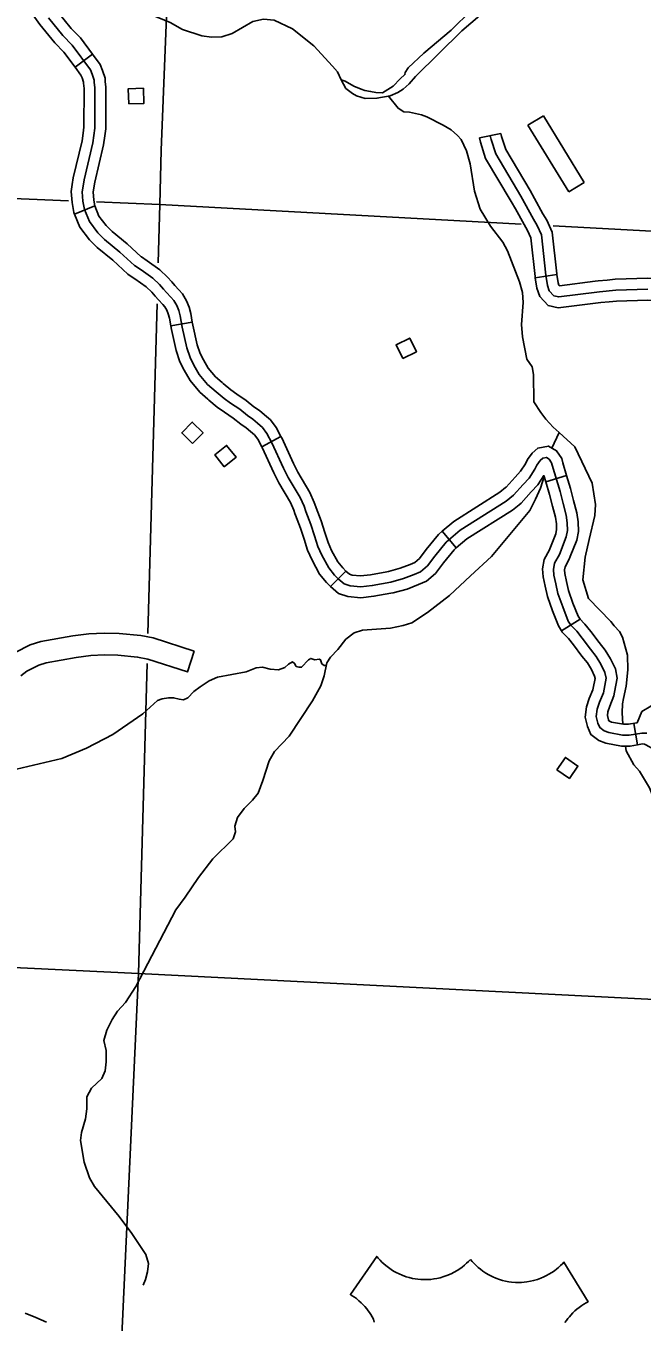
# Model space of a CAD drawing. Extents: x 653372 to 905732, y 627442 to 787275.
# Drawn here: x 827677 to 831911, y 660326 to 669239 of the extents above; entities that cross this region are included whole.
import ezdxf

# ---------------------------------------------------------------- set-up
doc = ezdxf.new("R2010")
doc.units = 0
for name, color, linetype in [('Level 15', 7, 'Continuous'), ('Level 22', 7, 'Continuous'), ('Level 35', 7, 'Continuous'), ('Level 45', 7, 'Continuous'), ('Level 46', 7, 'Continuous'), ('Level 5', 7, 'Continuous'), ('Level 56', 7, 'Continuous'), ('Level 57', 7, 'Continuous')]:
    doc.layers.add(name, color=color, linetype=linetype)

msp = doc.modelspace()

# ---------------------------------------------------------------- linework, layer by layer
at = {"layer": 'Level 15'}
msp.add_lwpolyline([(827817.7, 660325.5), (827745.8, 660358.9), (827671.4, 660387.1)], dxfattribs=at)
at = {"layer": 'Level 22'}
for points in [[(830731.6, 660757.2), (830718, 660742.8), (830705.1, 660730.3), (830690.4, 660717.3), (830674.5, 660704.6), (830659.3, 660693.5), (830640.9, 660681.4), (830621.1, 660669.9), (830598.7, 660658.4), (830570.3, 660646.3), (830548.6, 660638.6), (830524.1, 660631.5), (830501.7, 660626.3), (830481.1, 660622.7), (830459.4, 660620.1), (830439.5, 660618.6), (830412.2, 660618.1), (830390.1, 660619.1), (830370.9, 660620.8), (830352.7, 660623.3), (830334.2, 660626.7), (830311, 660632.1), (830289.6, 660638.4), (830263.5, 660647.8), (830241.5, 660657.2), (830221.6, 660667.1), (830203.3, 660677.4), (830186.5, 660687.9), (830167.7, 660701.1), (830150.6, 660714.5), (830135.9, 660727.3), (830123.5, 660739), (830110.8, 660752), (830098.5, 660765.8), (830088.5, 660777.9), (829907.4, 660515.6), (829919.6, 660507.8), (829934, 660497.8), (829947.7, 660487.5), (829965.8, 660472.4), (829980.3, 660459.2), (829993, 660446.5), (830006, 660432.5), (830019.3, 660416.8), (830028.8, 660404.7), (830038.1, 660391.8), (830047.6, 660377.8), (830056.7, 660363), (830065.1, 660345.7), (830071.1, 660324.7)], [(830731.6, 660757.2), (830744.3, 660742), (830756.5, 660728.8), (830770.3, 660714.9), (830785.4, 660701.3), (830799.9, 660689.3), (830817.6, 660676.1), (830836.6, 660663.4), (830858.3, 660650.7), (830885.9, 660636.8), (830907.2, 660627.8), (830931.2, 660619.2), (830953.2, 660612.8), (830973.6, 660607.9), (830995.1, 660604), (831014.9, 660601.3), (831042.1, 660599.2), (831064.2, 660598.8), (831083.4, 660599.4), (831101.8, 660600.8), (831120.4, 660603.1), (831143.9, 660607.1), (831165.7, 660612.1), (831192.3, 660619.9), (831214.8, 660628), (831235.3, 660636.7), (831254.1, 660645.8), (831271.5, 660655.3), (831291.1, 660667.4), (831309, 660679.7), (831324.5, 660691.6), (831337.6, 660702.5), (831350.9, 660714.7), (831364.1, 660727.8), (831374.8, 660739.3), (831539.8, 660466.6), (831527.2, 660459.6), (831512.2, 660450.4), (831497.9, 660440.9), (831478.9, 660427), (831463.7, 660414.6), (831450.2, 660402.7), (831436.4, 660389.5), (831422.2, 660374.7), (831412, 660363.1), (831401.9, 660350.9), (831391.6, 660337.4), (831381.6, 660323.2)]]:
    msp.add_lwpolyline(points, dxfattribs=at)
at = {"layer": 'Level 35'}
for points in [[(828311.3, 670576.9), (828264.9, 670313.2), (828227.1, 669940.2), (828172, 669698.6), (828176.5, 669586.4), (828206.3, 669489.9), (828251.5, 669433.2), (828337.5, 669365), (828397.1, 669341.1), (828540.6, 669316.1), (828667.7, 669263.3), (828753, 669214.1), (828886.2, 669170.2), (828952, 669161.3), (829024, 669163.3), (829093.2, 669187.4), (829236.1, 669268.6), (829309.2, 669284.6), (829382, 669278.6), (829509.1, 669219.8), (829656, 669102.2), (829782.9, 668962.2), (829818.8, 668924), (829844.4, 668868.8)], [(829930.9, 668826), (829871.3, 668860), (829844.4, 668868.8), (829874.8, 668809.1), (829921.8, 668775.6), (829949.5, 668758.2), (830008.2, 668740.4), (830089.1, 668741.3), (830180.2, 668758.1), (830233.4, 668781.4), (830269.7, 668804.9), (830310.1, 668841.4), (830354.7, 668891.8), (830672.4, 669204.9), (831043.1, 669524.3)], [(830738.2, 669347.2), (830599.5, 669208.9), (830411.7, 669051.3), (830303.6, 668951.6), (830282.2, 668919.9), (830281, 668904.9), (830247.8, 668874.7)], [(830247.8, 668874.7), (830201.8, 668825.3), (830126.4, 668779.8), (830080.5, 668781.9), (830046.1, 668789.1), (830006.6, 668794), (829979.7, 668803.5), (829930.9, 668826)], [(830169.2, 668755.7), (830234.1, 668672.7), (830273.8, 668649.1), (830312.7, 668646.8), (830396.2, 668627), (830432.9, 668613.5), (830545, 668555.7), (830598.4, 668524.4), (830643.1, 668484.7), (830667.7, 668458), (830705.6, 668381.4), (830729.4, 668290), (830758.9, 668103.3), (830798.3, 667978.6), (830868.7, 667862.5), (830955.1, 667752.2), (830987.3, 667692.7), (831069.4, 667480.3), (831089.4, 667406.9), (831094.5, 667337.8), (831082.6, 667186.8), (831089.4, 667100.6), (831118.4, 666948), (831156.7, 666895.4), (831165, 666842.2), (831167.5, 666654.9), (831215.9, 666581.2), (831250.5, 666536.2), (831301.1, 666480.6), (831340.7, 666443.9), (831449, 666343.7), (831569, 666094.8), (831590.3, 665949.4), (831586.8, 665873.5), (831547.5, 665707.9), (831519.4, 665586.1), (831504.9, 665429.5), (831542.1, 665300.8), (831696.1, 665143.1), (831720.6, 665113.8), (831755.7, 665075.4), (831776.3, 665034.9), (831811.7, 664912.5), (831812.7, 664811.2), (831802, 664698.7), (831783.1, 664614.1), (831777.1, 664577.5), (831775.3, 664516.3), (831779.2, 664437.7)], [(831340.7, 666443.9), (831290.9, 666336.8)], [(831238.1, 666141.1), (831213.7, 666061.3), (831178.8, 665985.9), (831140.5, 665906.5), (830877.4, 665591.3), (830731.1, 665457.6), (830587.6, 665321.5), (830437.6, 665206), (830329.8, 665134.4), (830268.6, 665117.2), (830182.5, 665098.4), (829990.5, 665084), (829932.4, 665065.8), (829874.9, 665021.5), (829821, 664950.1), (829769.4, 664897.8), (829745.9, 664859), (829726.8, 664771.2), (829703.9, 664700.4), (829645.6, 664597.1), (829485.7, 664355), (829385.4, 664249.2), (829347.7, 664186.6), (829306, 664051), (829272.9, 663963.4), (829233.3, 663914.8), (829177.6, 663858.5), (829130.8, 663795.1), (829113.1, 663736.3), (829116.6, 663697.2), (829101, 663648.3), (828960.4, 663512.1), (828863.8, 663384.2), (828772.2, 663247.3), (828707.1, 663160.1), (828432.6, 662633.1), (828360.2, 662523), (828306.5, 662464.7), (828269.8, 662407.1), (828232.9, 662333.5), (828212, 662262.7), (828228.1, 662193.4), (828229.1, 662115.3), (828221.3, 662053.3), (828199.6, 662001.5), (828126.9, 661935.4), (828096.1, 661875.8), (828095.1, 661792.7), (828085.2, 661723.7), (828058, 661631), (828052.3, 661576), (828077.3, 661426.5), (828113.8, 661317.8), (828148, 661258.3), (828318.1, 661052.7), (828405.5, 660936.4), (828501.5, 660791.9), (828518.6, 660728.6), (828511.9, 660672.6), (828498.2, 660619.7), (828481.8, 660580.9)], [(829741.8, 664840.1), (829725.7, 664840.3), (829710.9, 664853.5), (829700.3, 664880.7), (829691.3, 664885.8), (829662.3, 664881.2), (829634.5, 664889.6), (829618.4, 664880.8), (829570.8, 664829.4), (829552.8, 664828.6), (829534.9, 664834.9), (829523.2, 664855.1), (829508.3, 664866.3), (829481.2, 664850.6), (829456.9, 664827.9), (829413.7, 664811.5), (829354.9, 664815.3), (829303.1, 664829), (829260.1, 664824.6), (829189.8, 664796.6), (828993.6, 664760.2), (828936.3, 664734.9), (828873.9, 664693.7), (828831.5, 664661.3), (828790, 664617.8), (828759.9, 664606.2), (828731, 664608.6), (828692.1, 664619.1), (828657.2, 664618.6), (828613.1, 664611.2), (828582, 664599.6), (828480, 664507.9), (828273.4, 664367.5), (828093.4, 664273.8), (827922.7, 664202.1), (827612.1, 664129.2)], [(831797.1, 664286.9), (831801.8, 664255.4), (831855.2, 664158.2), (831893.1, 664115.3), (831962.6, 664000.4), (832060.9, 663751.6), (832085.8, 663667.2), (832113.6, 663478.3), (832138.9, 663353.3), (832182.3, 663237.6), (832203.7, 663013.2), (832215, 662877.9), (832233.2, 662745.4), (832272.5, 662615.7), (832279.1, 662509.5), (832289.5, 662466.3), (832279.3, 662446.4), (832250.2, 662437.8), (832220.2, 662438.2), (832194.2, 662432.6), (832187.8, 662403.6), (832197.5, 662378.5), (832280.4, 662229.1)]]:
    msp.add_lwpolyline(points, dxfattribs=at)
at = {"layer": 'Level 45'}
for p, q in [((828134.5, 669044.7), (828014.4, 668954.9)), ((830794.6, 668469.5), (830941.3, 668500.5)), ((828150, 668002.5), (828011.1, 667945.9)), ((831177.3, 667508), (831325.5, 667531)), ((828820.1, 667203.2), (828672.4, 667177.3)), ((829429.7, 666416.3), (829297.3, 666345.8)), ((831392.7, 666148.2), (831249.3, 666104.4)), ((830536.7, 665763.8), (830633.9, 665649.6)), ((829875.5, 665490.9), (829770.1, 665384.1)), ((831485.2, 665159), (831357.3, 665080.6)), ((831853.9, 664443.4), (831879.2, 664295.5))]:
    msp.add_line(p, q, dxfattribs=at)
for points in [[(828134.5, 669044.7), (828051.2, 669156.2), (827987.3, 669222.2), (827892.4, 669340.6), (827855.3, 669392.3), (827822.1, 669454.3)], [(828014.4, 668954.9), (827936.8, 669058.7), (827874.6, 669122.9), (827772.8, 669249.9), (827727.7, 669312.8), (827689.9, 669383.4)], [(829822.8, 665437.5), (829798.3, 665461.7), (829758.2, 665511.7), (829710.3, 665599.4), (829683.2, 665660.3), (829660.1, 665732.4), (829634.4, 665810.9), (829600.1, 665900.5), (829588.5, 665936.1), (829561.4, 665996.1), (829479.8, 666134.1), (829447.4, 666198.8), (829367.7, 666373.1), (829333.5, 666437.3), (829302.3, 666478.9), (829267.9, 666508), (829236.2, 666535.1), (829199.6, 666560), (829146.2, 666602.9), (829083.3, 666644.6), (829038.2, 666676.6), (828983.6, 666723.5), (828925.5, 666773.5), (828868, 666843), (828830.2, 666907.4), (828804.6, 666958.8), (828782.3, 667026.3), (828750.4, 667166.9), (828736.5, 667245.9), (828726.7, 667281.5), (828713.3, 667317.1), (828692.7, 667352.1), (828672.6, 667374.4), (828643.7, 667405.1), (828622.8, 667429.6), (828595.7, 667460.3), (828550.1, 667504.1), (828468.7, 667561.7), (828422.7, 667592.4), (828322.5, 667684), (828218, 667770.7), (828171.1, 667817.4), (828113.3, 667893.7), (828079.3, 667977.3), (828068.3, 668033.6), (828064, 668097.9), (828069.7, 668137.5), (828076.3, 668179.8), (828136.4, 668435.5), (828150.1, 668536.9), (828151.4, 668814.1), (828146.8, 668851.5), (828146.3, 668866.1), (828132.9, 668906.7), (828121, 668937.5), (827994, 669107.4), (827930.9, 669172.6), (827832.6, 669295.3)], [(828218.4, 668482.3), (828225.1, 668531.7), (828226.4, 668818.5), (828221.6, 668857.3), (828220.9, 668879.4), (828203.6, 668931.9), (828187.3, 668974.1), (828134.5, 669044.7)], [(828069.8, 668502.4), (828075.1, 668542.1), (828076.4, 668809.6), (828071.9, 668845.7), (828071.7, 668852.9), (828062.3, 668881.5), (828054.8, 668900.9), (828014.4, 668954.9)], [(828011.1, 667945.9), (828007.1, 667955.8), (827993.8, 668023.9), (827988.6, 668100.8), (827995.5, 668148.7), (828002.7, 668194.2), (828062.6, 668449.1), (828069.8, 668502.4)], [(828151.5, 667998.8), (828142.9, 668043.4), (828139.3, 668095.1), (828143.8, 668126.3), (828150, 668165.3), (828210.2, 668421.9), (828218.4, 668482.3)], [(830794.6, 668469.5), (830800.9, 668439.5), (830836.3, 668327.7), (831012.7, 668032.4), (831040.7, 667981.4)], [(830868, 668485), (830873.5, 668458.6), (830905.2, 668358.6), (831077.8, 668069.6), (831165.3, 667910.1), (831190.8, 667867.7), (831219.9, 667802.2), (831250.5, 667525.6), (831261.5, 667454.4), (831274, 667417.1), (831304.6, 667383.7), (831338.4, 667376.2), (831599.6, 667408.7)], [(830941.3, 668500.5), (830946.2, 668477.7), (830974, 668389.6), (831142.9, 668106.9), (831172.2, 668053.5)], [(831172.2, 668053.5), (831230.4, 667947.5), (831257.4, 667902.4), (831293.2, 667822), (831324.9, 667535.5), (831325.5, 667531)], [(828387.4, 667525.8), (828376.3, 667533.2), (828273.2, 667627.4), (828167.5, 667715.1), (828114.4, 667768), (828047.6, 667856.3), (828011.1, 667945.9)], [(828470.7, 667650.5), (828469.1, 667651.6), (828371.7, 667740.6), (828268.5, 667826.2), (828227.7, 667866.8), (828179.1, 667931.1), (828150, 668002.5)], [(831040.7, 667981.4), (831100.3, 667872.8), (831124.1, 667833.1), (831146.7, 667782.3), (831176.1, 667515.7), (831177.3, 667508)], [(828820.1, 667203.2), (828809.7, 667262.4), (828798.1, 667304.6), (828781.2, 667349.6), (828753.5, 667396.7), (828727.8, 667425.2), (828699.6, 667455.1), (828679.4, 667478.8), (828649.9, 667512.2), (828598, 667562.1), (828511.2, 667623.5), (828470.7, 667650.5)], [(828672.4, 667177.3), (828663.2, 667229.5), (828655.3, 667258.3), (828645.4, 667284.6), (828631.9, 667307.5), (828617.4, 667323.6), (828587.8, 667355), (828566.1, 667380.5), (828541.5, 667408.3), (828502.2, 667446.1), (828426.2, 667499.9), (828387.4, 667525.8)], [(831177.3, 667508), (831188.4, 667436.5), (831208, 667378.3), (831265.2, 667315.6), (831334.9, 667300.2), (831609.7, 667334.4), (831628.6, 667337.2), (831685.8, 667342.6)], [(831325.5, 667531), (831334.7, 667472.2), (831340.1, 667456), (831343.4, 667452.4), (831589.5, 667483), (831610.6, 667486.2), (831671.7, 667491.9)], [(831671.7, 667491.9), (831725.8, 667497.1), (831950.3, 667504.2), (832073.4, 667500.6), (832116.7, 667506.2), (832179.3, 667526.4)], [(831599.6, 667408.7), (831619.6, 667411.7), (831730.6, 667422.2), (831950.4, 667429.2)], [(831685.8, 667342.6), (831735.3, 667347.3), (831950.5, 667354.1), (832080.9, 667350.3), (832149.6, 667359.2), (832225.4, 667383.6)], [(828927.1, 666673.2), (828871.7, 666720.9), (828806.4, 666799.9), (828764.2, 666871.7), (828735.1, 666930.2), (828709.9, 667006.2), (828676.8, 667152.1), (828672.4, 667177.3)], [(829025, 666786.8), (828979.2, 666826.2), (828929.6, 666886.2), (828896.2, 666943.2), (828874.1, 666987.4), (828854.6, 667046.5), (828823.9, 667181.7), (828820.1, 667203.2)], [(829429.7, 666416.3), (829397, 666477.7), (829357.2, 666530.7), (829316.5, 666565.1), (829281.8, 666594.8), (829244.2, 666620.3), (829190.4, 666663.5), (829125.7, 666706.4), (829084.4, 666735.8), (829032.5, 666780.3), (829025, 666786.8)], [(829297.3, 666345.8), (829270.1, 666397), (829247.4, 666427.1), (829219.3, 666450.9), (829190.7, 666475.4), (829155, 666499.6), (829101.9, 666542.3), (829040.8, 666582.7), (828991.9, 666617.5), (828934.7, 666666.6), (828927.1, 666673.2)], [(829526.1, 665885.5), (829518.5, 665909), (829494.8, 665961.5), (829413.9, 666098.2), (829379.7, 666166.4), (829300.5, 666339.8), (829297.3, 666345.8)], [(829668.8, 665931.9), (829658.6, 665963.2), (829628.1, 666030.7), (829545.7, 666170), (829515.1, 666231.1), (829435, 666406.3), (829429.7, 666416.3)], [(831392.7, 666148.2), (831366.1, 666235.3), (831360.8, 666264.8), (831323.8, 666317.4), (831268, 666350.3), (831194.4, 666336.8), (831155.3, 666302), (831124.6, 666257.6), (831109.8, 666228.4), (831075.8, 666176.7), (831038.4, 666136), (830977, 666067.4), (830973.1, 666064.3)], [(831943.4, 664375.9), (831910.1, 664376.9), (831823.7, 664362.2), (831777.5, 664361.6), (831681.9, 664379.9), (831651.4, 664391.1), (831621.3, 664413.8), (831608.1, 664445), (831596.7, 664491.5), (831602, 664540.2), (831618.9, 664588.4), (831645.2, 664653.1), (831664.6, 664753.7), (831656.1, 664792.9), (831628.9, 664850.3), (831596.6, 664903.9), (831556.3, 664952.5), (831500.3, 665029.5), (831462, 665076.7), (831422.6, 665117.6), (831404.5, 665147.1), (831365.9, 665244), (831333.4, 665336.7), (831319.1, 665402.2), (831305.6, 665462.3), (831303.2, 665502.1), (831309.9, 665545.3), (831343.3, 665605.4), (831390.2, 665725), (831398.8, 665769.7), (831397.5, 665821.8), (831389.3, 665876), (831368.3, 665956.3), (831348.1, 666037.3), (831293.1, 666217.7), (831290, 666235.2), (831271.8, 666261), (831254, 666271.5), (831228.6, 666266.8), (831211.9, 666252), (831189.2, 666219.2), (831174.8, 666190.7), (831135.1, 666130.5), (831094, 666085.6), (831028.6, 666012.6), (830976.8, 665971.7), (830661.9, 665771.9), (830565.5, 665689.9), (830486.8, 665592.8), (830436, 665525.7), (830389.6, 665485.5), (830345.7, 665467), (830272.6, 665438.4), (830185.2, 665413.9), (830057.1, 665391.1), (829978.3, 665381.8), (829904.4, 665388.5), (829863.3, 665401.9), (829822.8, 665437.5)], [(830973.1, 666064.3), (830933.3, 666032.9), (830617.3, 665832.4), (830536.7, 665763.8)], [(831249.3, 666104.4), (831236.1, 666147.4), (831194.4, 666084.2), (831149.6, 666035.3), (831080.1, 665957.7), (831066.1, 665946.6)], [(831278, 665644.4), (831317.9, 665746), (831323.6, 665775.9), (831322.6, 665815.2), (831315.8, 665860.8), (831295.6, 665937.7), (831275.8, 666017.3), (831249.3, 666104.4)], [(831417.7, 665589.6), (831462.6, 665704.1), (831474, 665763.5), (831472.4, 665828.3), (831462.9, 665891.1), (831440.9, 665974.9), (831420.4, 666057.3), (831392.7, 666148.2)], [(829770.1, 665384.1), (829742.5, 665411.4), (829695.6, 665470), (829643, 665566.2), (829613, 665633.6), (829588.7, 665709.3), (829563.7, 665785.8), (829529.4, 665875.5), (829526.1, 665885.5)], [(829875.5, 665490.9), (829854.1, 665512), (829820.9, 665553.4), (829777.6, 665632.7), (829753.4, 665687.1), (829731.4, 665755.5), (829705.1, 665836), (829670.8, 665925.5), (829668.8, 665931.9)], [(831066.1, 665946.6), (831020.2, 665910.4), (830706.5, 665711.4), (830633.9, 665649.6)], [(830536.7, 665763.8), (830511.7, 665742.5), (830427.7, 665639.1), (830380.9, 665577.2), (830349.5, 665550), (830317.5, 665536.4), (830248.8, 665509.6), (830168.4, 665487.1), (830157.7, 665485.2)], [(830633.9, 665649.6), (830619.4, 665637.2), (830545.8, 665546.6), (830491, 665474.2), (830429.8, 665421.1), (830373.9, 665397.5), (830296.4, 665367.2), (830201.9, 665340.7), (830184, 665337.6)], [(831357.3, 665080.6), (831337.2, 665113.3), (831295.6, 665217.8), (831261.1, 665316.3), (831245.9, 665386), (831231.1, 665451.7), (831227.8, 665505.6), (831237.8, 665570), (831275.3, 665637.4), (831278, 665644.4)], [(831485.2, 665159), (831471.8, 665180.8), (831436.1, 665270.3), (831405.7, 665357.2), (831392.3, 665418.5), (831380.1, 665472.9), (831378.5, 665498.6), (831381.9, 665520.5), (831411.3, 665573.3), (831417.7, 665589.6)], [(830157.7, 665485.2), (830046.1, 665465.3), (829977.2, 665457.2), (829919.7, 665462.4), (829901.2, 665468.4), (829875.5, 665490.9)], [(830184, 665337.6), (830068.2, 665316.9), (829979.3, 665306.3), (829889.2, 665314.6), (829825.4, 665335.4), (829770.1, 665384.1)], [(831722.4, 664657.7), (831741.1, 664754.6), (831727.6, 664817.2), (831695, 664885.9), (831657.9, 664947.4), (831615.5, 664998.5), (831559.8, 665075.2), (831518.2, 665126.4), (831482.2, 665163.8), (831485.2, 665159)], [(831575.2, 664686.1), (831588, 664752.9), (831584.6, 664768.6), (831562.7, 664814.8), (831535.3, 664860.3), (831497, 664906.4), (831440.8, 664983.7), (831405.7, 665027), (831362.9, 665071.5), (831357.3, 665080.6)], [(831879.2, 664295.5), (831830.5, 664287.2), (831770.8, 664286.6), (831661.8, 664307.4), (831615.1, 664324.5), (831560, 664366.1), (831536.7, 664421.3), (831520.7, 664486.5), (831528.4, 664556.8), (831548.7, 664614.9), (831572.9, 664674.5), (831575.2, 664686.1)], [(831877.6, 664447.5), (831816.9, 664437.1), (831784.2, 664436.7), (831702, 664452.4), (831687.7, 664457.7), (831682.6, 664461.5), (831679.5, 664468.7), (831672.7, 664496.6), (831675.6, 664523.5), (831689, 664561.9), (831717.4, 664631.6), (831722.4, 664657.7)], [(831877.6, 664447.5), (831910.8, 664524.6), (831971.7, 664562.7), (832006.4, 664586.4), (832074.8, 664616.7), (832303.5, 664687.2), (832352.1, 664695.8)], [(832076.7, 663984.1), (832053.3, 664077.9), (832022.8, 664199.6), (832004.3, 664242.3), (831986.2, 664260.8), (831965.9, 664278.7), (831928.1, 664301.3), (831915.3, 664301.7), (831879.2, 664295.5)]]:
    msp.add_lwpolyline(points, dxfattribs=at)
at = {"layer": 'Level 46'}
for points in [[(828832.8, 664940.5), (828551.1, 665030.7), (828466.6, 665047.3), (828318.6, 665061.9), (828214.3, 665064.3), (828109.7, 665059.4), (827999.8, 665045.2), (827779.7, 665005.8), (827707.1, 664982.3), (827602.9, 664929.5)], [(828832.8, 664940.5), (828787, 664797.6), (828513.7, 664885.2), (828444.7, 664898.7), (828309.5, 664912), (828216.1, 664914.2), (828122.8, 664909.9), (828022.6, 664896.9), (827816.3, 664860), (827764.5, 664843.2), (827683.8, 664802.4), (827642.1, 664769.6)]]:
    msp.add_lwpolyline(points, dxfattribs=at)
at = {"layer": 'Level 5'}
for points in [[(828813.5, 673561.1), (828606.4, 668383.8), (828597.3, 668010.3)], [(823316.3, 668234.7), (827968.6, 668037)], [(828162.5, 668028.8), (828597.3, 668010.3)], [(828597.3, 668010.3), (828586.1, 667610.5)], [(828597.3, 668010.3), (831080.9, 667876.4)], [(831300.9, 667864.5), (833797.4, 667729.9)], [(828578.2, 667328.5), (828514.9, 665062.3)], [(828509.1, 664854.2), (828449.6, 662723.6)], [(828449.6, 662723.6), (826684.4, 662808.9)], [(828449.6, 662723.6), (828324, 659984.5)], [(832404.6, 662523.5), (828449.6, 662723.6)]]:
    msp.add_lwpolyline(points, dxfattribs=at)
at = {"layer": 'Level 56'}
for points in [[(828383, 668703.7), (828380, 668807.7), (828484.4, 668810.6), (828487.3, 668706.6)], [(830266.3, 666952.9), (830220.5, 667046.3), (830314.3, 667092.3), (830360, 666998.8)], [(828822, 666367.4), (828747.5, 666440.1), (828820.5, 666514.8), (828894.9, 666442)], [(829039.6, 666207.7), (828974.3, 666288.7), (829055.6, 666354.2), (829120.9, 666273.2)], [(831325.7, 664123.7), (831384.8, 664209.4), (831470.7, 664150), (831411.6, 664064.4)]]:
    msp.add_lwpolyline(points, close=True, dxfattribs=at)
at = {"layer": 'Level 57'}
for p, q in [((831233.6, 668621.8), (831127, 668556.6)), ((831514, 668163.2), (831233.6, 668621.8)), ((831127, 668556.6), (831407.4, 668098)), ((831407.4, 668098), (831514, 668163.2))]:
    msp.add_line(p, q, dxfattribs=at)

doc.saveas('drawing.dxf')
